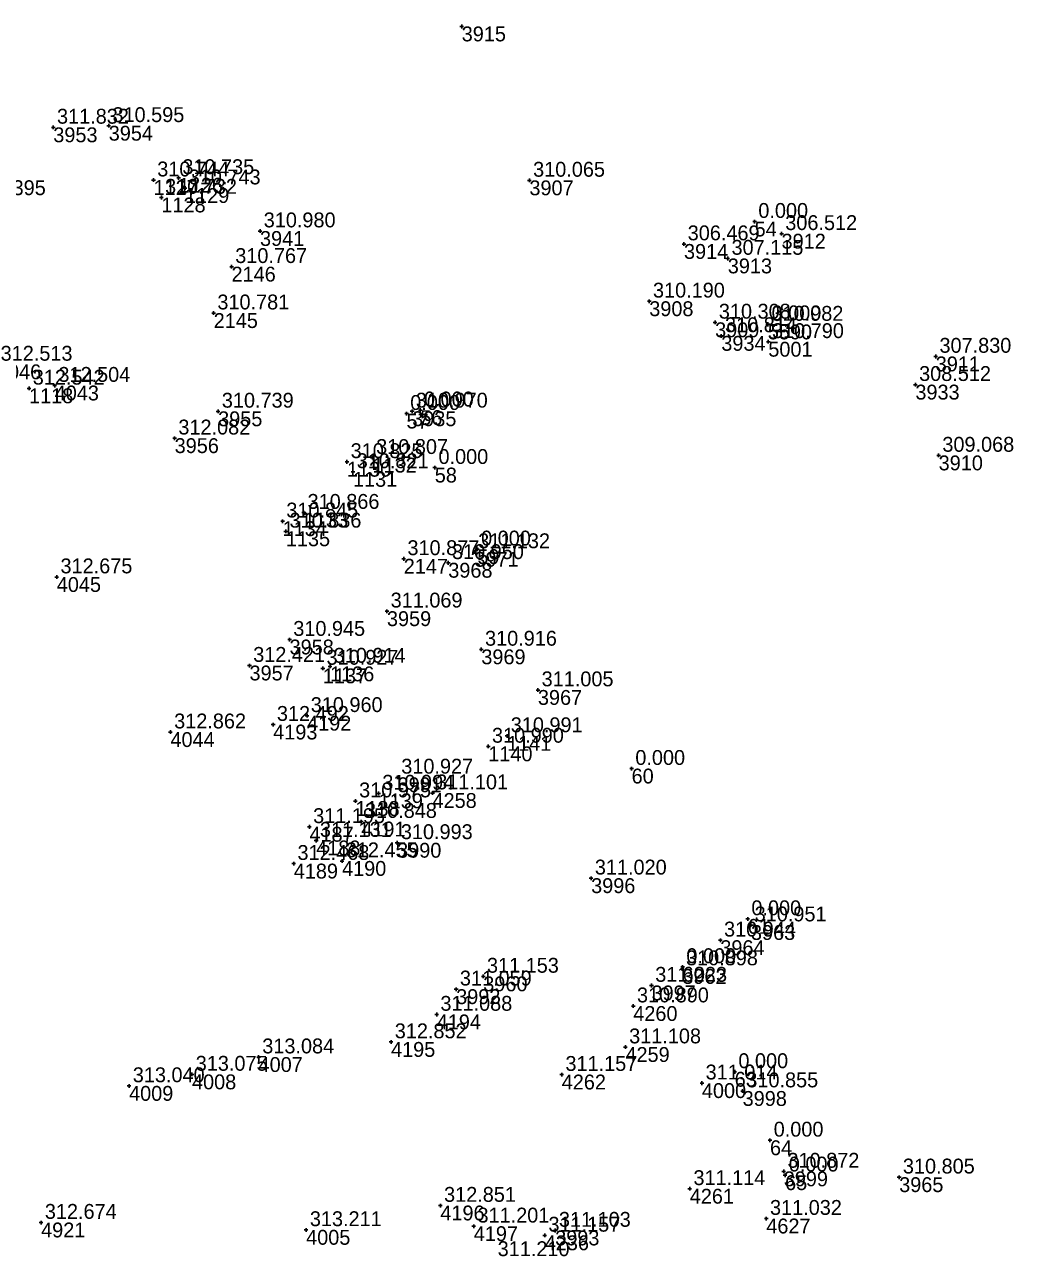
# Model space of a CAD drawing. Extents: x -829398 to -819400, y -1074439 to -1067977.
# Drawn here: x -820411.5 to -820331.7, y -1068420.3 to -1068320.8 of the extents above; entities that cross this region are included whole.
import ezdxf

# ---------------------------------------------------------------- set-up
doc = ezdxf.new("R2010")
doc.units = 0
for name, color, linetype in [('Vrstva 60', 7, 'Continuous'), ('Vrstva 61', 7, 'Continuous'), ('Čísla bodů_doměření_2012', 7, 'Continuous')]:
    doc.layers.add(name, color=color, linetype=linetype)

# ---------------------------------------------------------------- blocks, each defined once
blk = doc.blocks.new('BOD')
at = {"layer": 'Čísla bodů_doměření_2012'}
for p, q in [((-0.15, 0), (0.15, 0)), ((0, -0.15), (0, 0.15))]:
    blk.add_line(p, q, dxfattribs=at)

msp = doc.modelspace()

# ---------------------------------------------------------------- block references
at = {"layer": 'Vrstva 60'}
for p in [(-820376.215, -1068320.921), (-820404.709, -1068328.94), (-820409.185, -1068329.07), (-820401.094, -1068333.33), (-820399.066, -1068333.145), (-820370.75, -1068333.354), (-820400.459, -1068334.733), (-820398.551, -1068333.973), (-820352.57, -1068336.68), (-820392.498, -1068337.443), (-820350.395, -1068337.661), (-820358.272, -1068338.49), (-820354.735, -1068339.658), (-820394.797, -1068340.323), (-820361.075, -1068343.115), (-820396.239, -1068344.071), (-820355.757, -1068344.817), (-820351.506, -1068344.99), (-820351.5, -1068344.95), (-820355.258, -1068345.912), (-820351.465, -1068346.387), (-820337.948, -1068347.573), (-820411.143, -1068350.146), (-820409.073, -1068349.922), (-820339.591, -1068349.85), (-820395.878, -1068352.006), (-820380.67, -1068352.19), (-820380.215, -1068352.001), (-820379.56, -1068351.91), (-820399.388, -1068354.174), (-820383.419, -1068355.747), (-820337.714, -1068355.568), (-820385.481, -1068356.08), (-820378.39, -1068356.55), (-820384.991, -1068356.893), (-820388.958, -1068360.179), (-820390.673, -1068360.878), (-820390.412, -1068361.695), (-820375.188, -1068363.357), (-820374.95, -1068363.14), (-820380.895, -1068363.917), (-820377.299, -1068364.237), (-820408.904, -1068365.387), (-820382.251, -1068368.148), (-820390.113, -1068370.438), (-820374.632, -1068371.231), (-820393.346, -1068372.537), (-820386.843, -1068372.607), (-820387.428, -1068372.767), (-820370.063, -1068374.511), (-820388.701, -1068376.59), (-820391.434, -1068377.304), (-820399.728, -1068377.912), (-820372.555, -1068378.219), (-820374.072, -1068379.065), (-820381.394, -1068381.564), (-820362.5, -1068380.86), (-820384.796, -1068383.48), (-820382.921, -1068382.861), (-820378.574, -1068382.833), (-820388.508, -1068385.559), (-820384.321, -1068385.138), (-820387.965, -1068386.67), (-820381.428, -1068386.853), (-820389.773, -1068388.535), (-820385.875, -1068388.321), (-820365.767, -1068389.712), (-820353.13, -1068393), (-820352.864, -1068393.496), (-820355.337, -1068394.72), (-820358.408, -1068397.044), (-820358.38, -1068396.87), (-820374.475, -1068397.643), (-820360.893, -1068398.375), (-820376.662, -1068398.676), (-820362.366, -1068400.038), (-820378.235, -1068400.717), (-820381.92, -1068402.938), (-820362.997, -1068403.348), (-820392.614, -1068404.158), (-820354.18, -1068405.35), (-820403.068, -1068406.487), (-820397.988, -1068405.56), (-820368.143, -1068405.573), (-820356.827, -1068406.264), (-820353.538, -1068406.9), (-820351.33, -1068410.88), (-820350.218, -1068413.392), (-820350.11, -1068413.7), (-820340.9, -1068413.86), (-820357.807, -1068414.795), (-820377.939, -1068416.147), (-820351.627, -1068417.201), (-820410.168, -1068417.521), (-820388.774, -1068418.113), (-820375.242, -1068417.82), (-820368.67, -1068418.164), (-820369.514, -1068418.557)]:
    msp.add_blockref('BOD', p, dxfattribs=at)

# ---------------------------------------------------------------- texts
for s, p in [('3915', (-820376.215, -1068322.121)), ('3953', (-820409.185, -1068330.27)), ('3954', (-820404.709, -1068330.14)), ('1127', (-820401.094, -1068334.53)), ('1126', (-820399.066, -1068334.345)), ('3907', (-820370.75, -1068334.554)), ('1128', (-820400.459, -1068335.933)), ('1129', (-820398.551, -1068335.173)), ('54', (-820352.57, -1068337.88)), ('3941', (-820392.498, -1068338.643)), ('3912', (-820350.395, -1068338.861)), ('3914', (-820358.272, -1068339.69)), ('3913', (-820354.735, -1068340.858)), ('2146', (-820394.797, -1068341.523)), ('3908', (-820361.075, -1068344.315)), ('2145', (-820396.239, -1068345.271)), ('3909', (-820355.757, -1068346.017)), ('5590', (-820351.506, -1068346.19)), ('55', (-820351.5, -1068346.15)), ('3934', (-820355.258, -1068347.112)), ('5001', (-820351.465, -1068347.587)), ('3911', (-820337.948, -1068348.773)), ('4046', (-820413.736, -1068349.413)), ('1118', (-820411.143, -1068351.346)), ('4043', (-820409.073, -1068351.122)), ('3933', (-820339.591, -1068351.05)), ('3955', (-820395.878, -1068353.206)), ('57', (-820380.67, -1068353.39)), ('3935', (-820380.215, -1068353.201)), ('56', (-820379.56, -1068353.11)), ('3956', (-820399.388, -1068355.374)), ('3910', (-820337.714, -1068356.768)), ('1130', (-820385.481, -1068357.28)), ('1132', (-820383.419, -1068356.947)), ('58', (-820378.39, -1068357.75)), ('1131', (-820384.991, -1068358.093)), ('1133', (-820388.958, -1068361.379)), ('1134', (-820390.673, -1068362.078)), ('1135', (-820390.412, -1068362.895)), ('3971', (-820375.188, -1068364.557)), ('59', (-820374.95, -1068364.34)), ('2147', (-820380.895, -1068365.117)), ('3968', (-820377.299, -1068365.437)), ('4045', (-820408.904, -1068366.587)), ('3959', (-820382.251, -1068369.348)), ('3958', (-820390.113, -1068371.638)), ('3969', (-820374.632, -1068372.431)), ('3957', (-820393.346, -1068373.737)), ('1137', (-820387.428, -1068373.967)), ('1136', (-820386.843, -1068373.807)), ('3967', (-820370.063, -1068375.711)), ('4193', (-820391.434, -1068378.504)), ('4192', (-820388.701, -1068377.79)), ('4044', (-820399.728, -1068379.112)), ('1141', (-820372.555, -1068379.419)), ('1140', (-820374.072, -1068380.265)), ('60', (-820362.5, -1068382.06)), ('3991', (-820381.394, -1068382.764)), ('1138', (-820384.796, -1068384.68)), ('1139', (-820382.921, -1068384.061)), ('4258', (-820378.574, -1068384.033)), ('4191', (-820384.321, -1068386.338)), ('4187', (-820388.508, -1068386.759)), ('4188', (-820387.965, -1068387.87)), ('3990', (-820381.428, -1068388.053)), ('4190', (-820385.875, -1068389.521)), ('4189', (-820389.773, -1068389.735)), ('3996', (-820365.767, -1068390.912)), ('61', (-820353.13, -1068394.2)), ('3963', (-820352.864, -1068394.696)), ('3964', (-820355.337, -1068395.92)), ('3962', (-820358.408, -1068398.244)), ('62', (-820358.38, -1068398.07)), ('3960', (-820374.475, -1068398.843)), ('3997', (-820360.893, -1068399.575)), ('3992', (-820376.662, -1068399.876)), ('4260', (-820362.366, -1068401.238)), ('4194', (-820378.235, -1068401.917)), ('4195', (-820381.92, -1068404.138)), ('4259', (-820362.997, -1068404.548)), ('4007', (-820392.614, -1068405.358)), ('63', (-820354.18, -1068406.55)), ('4008', (-820397.988, -1068406.76)), ('4262', (-820368.143, -1068406.773)), ('4000', (-820356.827, -1068407.464)), ('4009', (-820403.068, -1068407.687)), ('3998', (-820353.538, -1068408.1)), ('64', (-820351.33, -1068412.08)), ('3999', (-820350.218, -1068414.592)), ('65', (-820350.11, -1068414.9)), ('3965', (-820340.9, -1068415.06)), ('4261', (-820357.807, -1068415.995)), ('4196', (-820377.939, -1068417.347)), ('4627', (-820351.627, -1068418.401)), ('4921', (-820410.168, -1068418.721)), ('4005', (-820388.774, -1068419.313)), ('4197', (-820375.242, -1068419.02)), ('3993', (-820368.67, -1068419.364)), ('4236', (-820369.514, -1068419.757))]:
    msp.add_text(s, height=1.2, dxfattribs=at).set_placement(p)
at = {"layer": 'Vrstva 61'}
for s, p in [('311.832', (-820408.885, -1068328.77)), ('310.595', (-820404.409, -1068328.64)), ('310.735', (-820398.766, -1068332.845)), ('310.744', (-820400.794, -1068333.03)), ('310.743', (-820398.251, -1068333.673)), ('310.065', (-820370.45, -1068333.054)), ('312.395', (-820415.593, -1068334.542)), ('310.732', (-820400.159, -1068334.433)), ('0.000', (-820352.27, -1068336.38)), ('310.980', (-820392.198, -1068337.143)), ('306.512', (-820350.095, -1068337.361)), ('306.469', (-820357.972, -1068338.19)), ('307.115', (-820354.435, -1068339.358)), ('310.767', (-820394.497, -1068340.023)), ('310.190', (-820360.775, -1068342.815)), ('310.781', (-820395.939, -1068343.771)), ('310.308', (-820355.457, -1068344.517)), ('310.982', (-820351.206, -1068344.69)), ('0.000', (-820351.2, -1068344.65)), ('310.814', (-820354.958, -1068345.612)), ('310.790', (-820351.165, -1068346.087)), ('312.513', (-820413.436, -1068347.913)), ('307.830', (-820337.648, -1068347.273)), ('312.542', (-820410.843, -1068349.846)), ('312.504', (-820408.773, -1068349.622)), ('308.512', (-820339.291, -1068349.55)), ('310.739', (-820395.578, -1068351.706)), ('0.000', (-820380.37, -1068351.89)), ('310.970', (-820379.915, -1068351.701)), ('0.000', (-820379.26, -1068351.61)), ('312.082', (-820399.088, -1068353.874)), ('310.825', (-820385.181, -1068355.78)), ('310.807', (-820383.119, -1068355.447)), ('309.068', (-820337.414, -1068355.268)), ('310.821', (-820384.691, -1068356.593)), ('0.000', (-820378.09, -1068356.25)), ('310.845', (-820390.373, -1068360.578)), ('310.866', (-820388.658, -1068359.879)), ('310.836', (-820390.112, -1068361.395)), ('0.000', (-820374.65, -1068362.84)), ('310.877', (-820380.595, -1068363.617)), ('311.132', (-820374.888, -1068363.057)), ('310.950', (-820376.999, -1068363.937)), ('312.675', (-820408.604, -1068365.087)), ('311.069', (-820381.951, -1068367.848)), ('310.945', (-820389.813, -1068370.138)), ('310.916', (-820374.332, -1068370.931)), ('312.421', (-820393.046, -1068372.237)), ('310.927', (-820387.128, -1068372.467)), ('310.914', (-820386.543, -1068372.307)), ('311.005', (-820369.763, -1068374.211)), ('310.960', (-820388.401, -1068376.29)), ('312.862', (-820399.428, -1068377.612)), ('312.492', (-820391.134, -1068377.004)), ('310.990', (-820373.772, -1068378.765)), ('310.991', (-820372.255, -1068377.919)), ('0.000', (-820362.2, -1068380.56)), ('310.927', (-820381.094, -1068381.264)), ('310.994', (-820382.621, -1068382.561)), ('311.101', (-820378.274, -1068382.533)), ('310.975', (-820384.496, -1068383.18)), ('311.195', (-820388.208, -1068385.259)), ('310.848', (-820384.021, -1068384.838)), ('311.131', (-820387.665, -1068386.37)), ('310.993', (-820381.128, -1068386.553)), ('312.468', (-820389.473, -1068388.235)), ('312.455', (-820385.575, -1068388.021)), ('311.020', (-820365.467, -1068389.412)), ('0.000', (-820352.83, -1068392.7)), ('310.951', (-820352.564, -1068393.196)), ('310.944', (-820355.037, -1068394.42)), ('0.000', (-820358.08, -1068396.57)), ('311.153', (-820374.175, -1068397.343)), ('310.898', (-820358.108, -1068396.744)), ('311.059', (-820376.362, -1068398.376)), ('311.023', (-820360.593, -1068398.075)), ('311.088', (-820377.935, -1068400.417)), ('310.890', (-820362.066, -1068399.738)), ('312.852', (-820381.62, -1068402.638)), ('311.108', (-820362.697, -1068403.048)), ('313.084', (-820392.314, -1068403.858)), ('313.075', (-820397.688, -1068405.26)), ('311.157', (-820367.843, -1068405.273)), ('0.000', (-820353.88, -1068405.05)), ('313.040', (-820402.768, -1068406.187)), ('311.014', (-820356.527, -1068405.964)), ('310.855', (-820353.238, -1068406.6)), ('0.000', (-820351.03, -1068410.58)), ('310.872', (-820349.918, -1068413.092)), ('0.000', (-820349.81, -1068413.4)), ('310.805', (-820340.6, -1068413.56)), ('311.114', (-820357.507, -1068414.495)), ('312.851', (-820377.639, -1068415.847)), ('312.674', (-820409.868, -1068417.221)), ('311.201', (-820374.942, -1068417.52)), ('311.032', (-820351.327, -1068416.901)), ('313.211', (-820388.474, -1068417.813)), ('311.157', (-820369.214, -1068418.257)), ('311.103', (-820368.37, -1068417.864)), ('311.210', (-820373.313, -1068420.235))]:
    msp.add_text(s, height=1.2, dxfattribs=at).set_placement(p)

doc.saveas('drawing.dxf')
